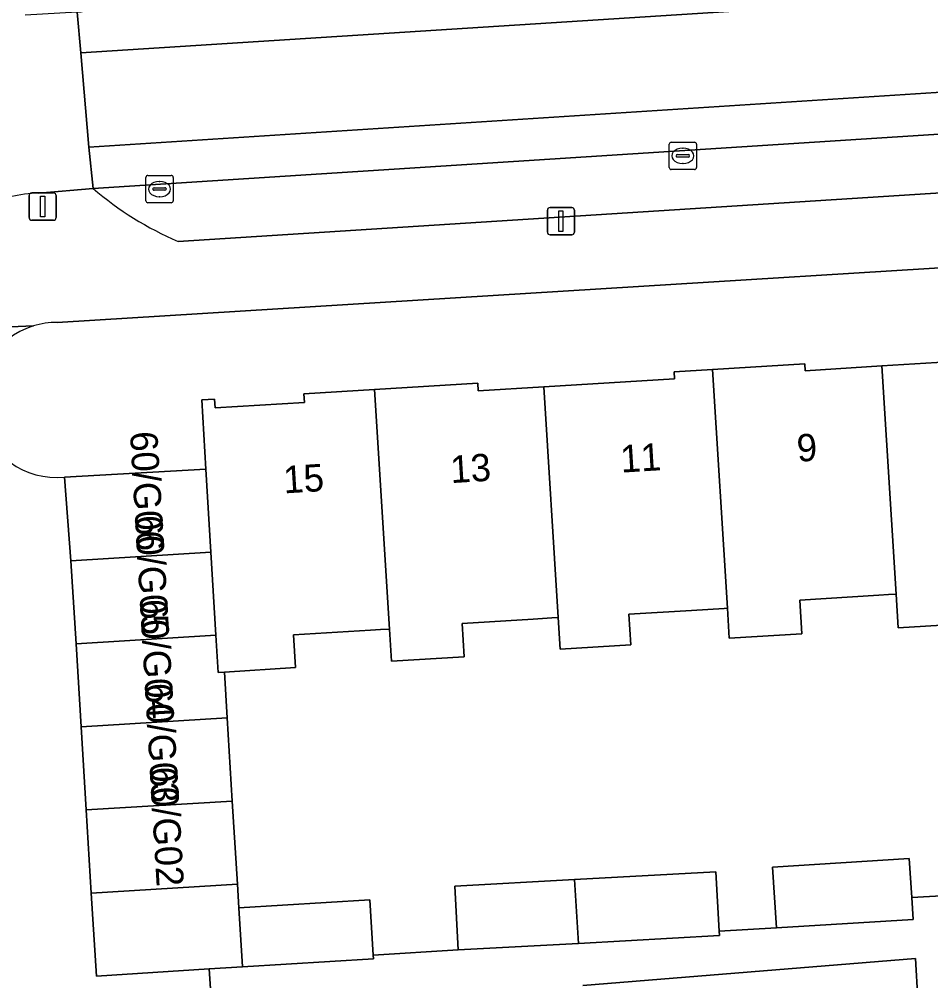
# Model space of a CAD drawing. Extents: x 159680 to 160786, y 387323 to 388340.
# Drawn here: x 160678.44 to 160711.79, y 388004.06 to 388039.25 of the extents above; entities that cross this region are included whole.
import ezdxf

# ---------------------------------------------------------------- set-up
doc = ezdxf.new("R2010")
doc.units = 0
for name, color, linetype in [('IMGEO_Erf', 7, 'Continuous'), ('IMGEO_Kolk', 7, 'Continuous'), ('IMGEO_Lichtmast', 7, 'Continuous'), ('IMGEO_Pand', 7, 'Continuous'), ('IMGEO_Pand_nummerreeks', 7, 'Continuous'), ('IMGEO_Parkeervlak_open', 7, 'Continuous'), ('IMGEO_Rijbaan_lokaal_gesloten', 7, 'Continuous'), ('IMGEO_Rijbaan_lokaal_open', 7, 'Continuous'), ('IMGEO_Voetpad_open', 7, 'Continuous')]:
    doc.layers.add(name, color=color, linetype=linetype)

msp = doc.modelspace()

# ---------------------------------------------------------------- linework, layer by layer
at = {"layer": 'IMGEO_Erf'}
for points in [[(160734.182, 388031.522), (160679.831, 388028.152)], [(160680.1, 388022.497), (160685.271, 388022.786), (160685.117, 388025.318), (160685.592, 388025.347), (160685.611, 388025.025), (160688.878, 388025.225), (160688.859, 388025.545), (160691.443, 388025.703), (160695.22, 388025.934), (160695.237, 388025.654), (160697.641, 388025.801), (160702.422, 388026.093), (160702.407, 388026.349), (160703.807, 388026.435), (160707.18, 388026.641), (160707.196, 388026.388), (160710.004, 388026.56), (160714.425, 388026.83)], [(160713.198, 388017.13), (160710.6, 388016.972), (160710.523, 388018.21), (160710.248, 388018.193), (160709.892, 388018.171), (160707, 388017.994), (160707.075, 388016.762), (160704.418, 388016.599), (160704.35, 388017.696), (160704.231, 388017.689), (160703.037, 388017.616), (160700.75, 388017.477), (160700.819, 388016.354), (160698.238, 388016.196), (160698.166, 388017.352), (160697.93, 388017.338), (160697.248, 388017.296), (160694.645, 388017.137), (160694.72, 388015.918), (160692.06, 388015.756), (160691.987, 388016.93), (160691.662, 388016.91), (160691.29, 388016.887), (160688.479, 388016.715), (160688.552, 388015.519), (160685.95, 388015.36), (160686.053, 388013.679), (160686.238, 388010.638), (160686.424, 388007.598), (160686.477, 388006.731), (160691.268, 388007.024), (160691.392, 388004.997), (160694.502, 388005.187), (160694.374, 388007.524), (160698.762, 388007.765), (160703.929, 388008.049), (160704.049, 388005.876), (160706.144, 388005.992), (160706.005, 388008.216), (160711.006, 388008.529), (160711.095, 388007.101), (160712.387, 388007.182)], [(160711.321, 388003.38), (160711.231, 388004.877), (160699.063, 388003.887)]]:
    msp.add_lwpolyline(points, dxfattribs=at)
for centre, radius, start, end in [((160679.79, 388025.316), 2.836, 107.014, 276.2784), ((160679.789, 388025.325), 2.827, 89.1502, 107.0548)]:
    msp.add_arc(centre, radius, start, end, dxfattribs=at)
at = {"layer": 'IMGEO_Kolk'}
for p, q in [((160702.221, 388033.826), (160702.221, 388034.678)), ((160702.296, 388034.752), (160703.148, 388034.752)), ((160703.222, 388034.678), (160703.222, 388033.826)), ((160702.48, 388034.246), (160702.48, 388034.258)), ((160702.523, 388034.295), (160702.921, 388034.295)), ((160702.709, 388034.532), (160702.734, 388034.532)), ((160702.964, 388034.258), (160702.964, 388034.246)), ((160702.918, 388034.209), (160702.52, 388034.209)), ((160702.732, 388033.972), (160702.707, 388033.972)), ((160703.148, 388033.752), (160702.296, 388033.752)), ((160683.074, 388032.61), (160683.074, 388033.462)), ((160683.149, 388033.536), (160684.001, 388033.536)), ((160683.562, 388033.316), (160683.587, 388033.316)), ((160684.075, 388033.462), (160684.075, 388032.61)), ((160683.333, 388033.03), (160683.333, 388033.042)), ((160683.771, 388032.993), (160683.373, 388032.993)), ((160683.376, 388033.079), (160683.774, 388033.079)), ((160683.817, 388033.042), (160683.817, 388033.03)), ((160684.001, 388032.536), (160683.149, 388032.536)), ((160683.585, 388032.756), (160683.56, 388032.756))]:
    msp.add_line(p, q, dxfattribs=at)
for points in [[(160702.221, 388033.826), (160702.221, 388034.678)], [(160702.296, 388034.752), (160703.148, 388034.752)], [(160703.222, 388034.678), (160703.222, 388033.826)], [(160703.148, 388033.752), (160702.296, 388033.752)], [(160683.074, 388032.61), (160683.074, 388033.462)], [(160683.149, 388033.536), (160684.001, 388033.536)], [(160684.075, 388033.462), (160684.075, 388032.61)], [(160684.001, 388032.536), (160683.149, 388032.536)]]:
    msp.add_lwpolyline(points, dxfattribs=at)
for centre, radius, start, end in [((160702.298, 388034.676), 0.0765, 91.552, 178.448), ((160702.298, 388034.676), 0.0765, 91.552, 178.448), ((160703.146, 388034.676), 0.0765, 1.552, 88.448), ((160703.146, 388034.676), 0.0765, 1.552, 88.448), ((160702.52, 388034.255), 0.0403, 85.8775, 175.7526), ((160702.925, 388034.257), 0.0386, 1.7309, 96.639), ((160702.517, 388034.245), 0.0366, 178.938, 274.7102), ((160702.921, 388034.252), 0.043, 264.8664, 352.4533), ((160702.298, 388033.828), 0.0765, 181.552, 268.448), ((160702.298, 388033.828), 0.0765, 181.552, 268.448), ((160703.146, 388033.828), 0.0765, 271.552, 358.448), ((160703.146, 388033.828), 0.0765, 271.552, 358.448), ((160683.151, 388033.46), 0.0765, 91.552, 178.448), ((160683.151, 388033.46), 0.0765, 91.552, 178.448), ((160683.999, 388033.46), 0.0765, 1.552, 88.448), ((160683.999, 388033.46), 0.0765, 1.552, 88.448), ((160683.373, 388033.039), 0.0403, 85.8775, 175.7526), ((160683.37, 388033.029), 0.0366, 178.938, 274.7102), ((160683.774, 388033.036), 0.043, 264.8664, 352.4533), ((160683.778, 388033.041), 0.0386, 1.7309, 96.639), ((160683.151, 388032.612), 0.0765, 181.552, 268.448), ((160683.151, 388032.612), 0.0765, 181.552, 268.448), ((160683.999, 388032.612), 0.0765, 271.552, 358.448), ((160683.999, 388032.612), 0.0765, 271.552, 358.448)]:
    msp.add_arc(centre, radius, start, end, dxfattribs=at)
for centre, major_axis, ratio, start_param, end_param in [((160702.708, 388034.252), (-0.387, 0.002), 0.722429, 4.712389, 7.853982), ((160702.733, 388034.252), (-0.39, 0.002), 0.717154, 1.570796, 4.712389), ((160683.561, 388033.036), (-0.387, 0.002), 0.722429, 4.712389, 7.853982), ((160683.586, 388033.036), (-0.39, 0.002), 0.717154, 1.570796, 4.712389)]:
    msp.add_ellipse(centre, major_axis=major_axis, ratio=ratio, start_param=start_param, end_param=end_param, dxfattribs=at)
at = {"layer": 'IMGEO_Lichtmast'}
for p, q in [((160678.903, 388032.895), (160679.693, 388032.895)), ((160679.693, 388032.895), (160678.903, 388032.895)), ((160678.803, 388031.995), (160678.803, 388032.795)), ((160678.803, 388032.795), (160678.803, 388031.995)), ((160679.793, 388032.795), (160679.793, 388031.995)), ((160679.793, 388031.995), (160679.793, 388032.795)), ((160697.765, 388031.461), (160697.765, 388032.261)), ((160697.765, 388032.261), (160697.765, 388031.461)), ((160697.865, 388032.361), (160698.655, 388032.361)), ((160698.655, 388032.361), (160697.865, 388032.361)), ((160698.755, 388032.261), (160698.755, 388031.461)), ((160698.755, 388031.461), (160698.755, 388032.261)), ((160679.693, 388031.895), (160678.903, 388031.895)), ((160678.903, 388031.895), (160679.693, 388031.895)), ((160698.655, 388031.361), (160697.865, 388031.361)), ((160697.865, 388031.361), (160698.655, 388031.361))]:
    msp.add_line(p, q, dxfattribs=at)
for points in [[(160679.223, 388032.77), (160679.373, 388032.77), (160679.373, 388032.02), (160679.223, 388032.02), (160679.223, 388032.77)], [(160698.185, 388032.236), (160698.335, 388032.236), (160698.335, 388031.486), (160698.185, 388031.486), (160698.185, 388032.236)]]:
    msp.add_lwpolyline(points, dxfattribs=at)
for centre, start, end in [((160678.903, 388032.795), 90, 180), ((160678.903, 388032.795), 90, 180), ((160679.693, 388032.795), 0, 90), ((160679.693, 388032.795), 360, 90), ((160697.865, 388032.261), 90, 180), ((160697.865, 388032.261), 90, 180), ((160698.655, 388032.261), 0, 90), ((160698.655, 388032.261), 360, 90), ((160678.903, 388031.995), 180, 270), ((160678.903, 388031.995), 180, 270), ((160679.693, 388031.995), 270, 0), ((160679.693, 388031.995), 270, 0), ((160697.865, 388031.461), 180, 270), ((160697.865, 388031.461), 180, 270), ((160698.655, 388031.461), 270, 0), ((160698.655, 388031.461), 270, 0)]:
    msp.add_arc(centre, 0.1, start, end, dxfattribs=at)
at = {"layer": 'IMGEO_Pand'}
for points in [[(160716.169, 388027.198), (160714.409, 388027.09), (160714.425, 388026.83), (160710.004, 388026.56), (160710.523, 388018.21), (160710.6, 388016.972), (160713.198, 388017.13), (160716.78, 388017.358)], [(160710.004, 388026.56), (160707.196, 388026.388), (160707.18, 388026.641), (160703.807, 388026.435), (160704.35, 388017.696), (160704.418, 388016.599), (160707.075, 388016.762), (160707, 388017.994), (160709.892, 388018.171), (160710.248, 388018.193), (160710.523, 388018.21)], [(160703.807, 388026.435), (160702.407, 388026.349), (160702.422, 388026.093), (160697.641, 388025.801), (160698.166, 388017.352), (160698.238, 388016.196), (160700.819, 388016.354), (160700.75, 388017.477), (160703.037, 388017.616), (160704.231, 388017.689), (160704.35, 388017.696)], [(160697.641, 388025.801), (160695.237, 388025.654), (160695.22, 388025.934), (160691.443, 388025.703), (160691.987, 388016.93), (160692.06, 388015.756), (160694.72, 388015.918), (160694.645, 388017.137), (160697.248, 388017.296), (160697.93, 388017.338), (160698.166, 388017.352)], [(160691.443, 388025.703), (160688.859, 388025.545), (160688.878, 388025.225), (160685.611, 388025.025), (160685.592, 388025.347), (160685.117, 388025.318), (160685.271, 388022.786), (160685.456, 388019.746), (160685.641, 388016.705), (160685.724, 388015.346), (160685.95, 388015.36), (160688.552, 388015.519), (160688.479, 388016.715), (160691.29, 388016.887), (160691.662, 388016.91), (160691.987, 388016.93)], [(160680.334, 388019.433), (160685.456, 388019.746), (160685.271, 388022.786), (160680.1, 388022.497)], [(160680.52, 388016.392), (160685.641, 388016.705), (160685.456, 388019.746), (160680.334, 388019.433)], [(160685.95, 388015.36), (160685.724, 388015.346), (160685.641, 388016.705), (160680.52, 388016.392), (160680.706, 388013.352), (160686.053, 388013.679)], [(160686.053, 388013.679), (160680.706, 388013.352), (160680.891, 388010.312), (160686.238, 388010.638)], [(160686.238, 388010.638), (160680.891, 388010.312), (160681.077, 388007.271), (160686.424, 388007.598)], [(160711.006, 388008.529), (160706.005, 388008.216), (160706.144, 388005.992), (160711.145, 388006.305), (160711.095, 388007.101)], [(160703.929, 388008.049), (160698.762, 388007.765), (160698.907, 388005.429), (160704.058, 388005.711), (160704.049, 388005.876)], [(160686.609, 388004.565), (160686.477, 388006.731), (160686.424, 388007.598), (160681.077, 388007.271), (160681.263, 388004.231), (160685.397, 388004.49)], [(160694.374, 388007.524), (160694.502, 388005.187), (160698.907, 388005.429), (160698.762, 388007.765)], [(160691.268, 388007.024), (160686.477, 388006.731), (160686.609, 388004.565), (160691.4, 388004.865), (160691.392, 388004.997)]]:
    msp.add_lwpolyline(points, close=True, dxfattribs=at)
at = {"layer": 'IMGEO_Parkeervlak_open'}
for points in [[(160733.622, 388034.873), (160735.64, 388036.552), (160681.146, 388033.059)], [(160684.254, 388031.119), (160732.238, 388034.183)]]:
    msp.add_lwpolyline(points, dxfattribs=at)
msp.add_arc((160689.003, 388042.187), 12.044, 229.279, 246.7765, dxfattribs=at)
at = {"layer": 'IMGEO_Rijbaan_lokaal_gesloten'}
for points in [[(160737.476, 388041.652), (160737.401, 388043.101), (160734.711, 388042.866), (160681.099, 388039.612), (160680.704, 388039.506), (160680.557, 388039.507), (160680.693, 388038.024)], [(160681.146, 388033.059), (160735.64, 388036.552), (160737.785, 388036.677), (160737.695, 388038.23), (160680.99, 388034.572)]]:
    msp.add_lwpolyline(points, close=True, dxfattribs=at)
at = {"layer": 'IMGEO_Rijbaan_lokaal_open'}
for points in [[(160741.512, 388043.358), (160737.401, 388043.101), (160737.476, 388041.652), (160680.693, 388038.024), (160680.99, 388034.572), (160737.695, 388038.23), (160737.785, 388036.677), (160740.88, 388036.932)], [(160680.693, 388038.024), (160680.557, 388039.507), (160678.658, 388039.395)], [(160679.158, 388032.889), (160681.146, 388033.059), (160680.99, 388034.572), (160680.693, 388038.024)]]:
    msp.add_lwpolyline(points, dxfattribs=at)
msp.add_arc((160679.375, 388027.079), 5.814, 92.1429, 172.9191, dxfattribs=at)
at = {"layer": 'IMGEO_Voetpad_open'}
for points in [[(160732.238, 388034.183), (160684.254, 388031.119)], [(160681.146, 388033.059), (160679.158, 388032.889)], [(160679.831, 388028.152), (160734.182, 388031.522)], [(160673.606, 388027.796), (160678.96, 388028.028)], [(160678.96, 388028.028), (160673.606, 388027.796)], [(160685.488, 388003.029), (160685.397, 388004.49), (160681.263, 388004.231), (160681.077, 388007.271), (160680.891, 388010.312), (160680.706, 388013.352), (160680.52, 388016.392), (160680.334, 388019.433), (160680.1, 388022.497)], [(160712.387, 388007.182), (160711.095, 388007.101), (160711.145, 388006.305), (160706.144, 388005.992), (160704.049, 388005.876), (160704.058, 388005.711), (160698.907, 388005.429), (160694.502, 388005.187), (160691.392, 388004.997), (160691.4, 388004.865), (160686.609, 388004.565), (160685.397, 388004.49), (160685.488, 388003.029)], [(160699.063, 388003.887), (160711.231, 388004.877), (160711.321, 388003.38)]]:
    msp.add_lwpolyline(points, dxfattribs=at)
for centre, radius, start, end in [((160679.375, 388027.079), 5.814, 92.1429, 172.9191), ((160689.003, 388042.187), 12.044, 229.279, 246.7765), ((160679.79, 388025.316), 2.836, 107.014, 276.2784), ((160679.789, 388025.325), 2.827, 89.1502, 107.0548)]:
    msp.add_arc(centre, radius, start, end, dxfattribs=at)

# ---------------------------------------------------------------- texts
at = {"layer": 'IMGEO_Pand_nummerreeks'}
for s, rotation, p in [('60/G06', 273.3665, (160682.493, 388024.145)), ('9', 3.5351, (160706.92, 388023.053)), ('11', 3.5351, (160700.466, 388022.656)), ('13', 3.5351, (160694.243, 388022.272)), ('15', 3.5351, (160688.133, 388021.895)), ('60/G05', 273.3665, (160682.674, 388021.073)), ('60/G04', 273.3665, (160682.854, 388018.001)), ('60/G03', 273.3665, (160683.035, 388014.929)), ('60/G02', 273.3665, (160683.215, 388011.864))]:
    msp.add_text(s, height=1, rotation=rotation, dxfattribs=at).set_placement(p)

doc.saveas('drawing.dxf')
